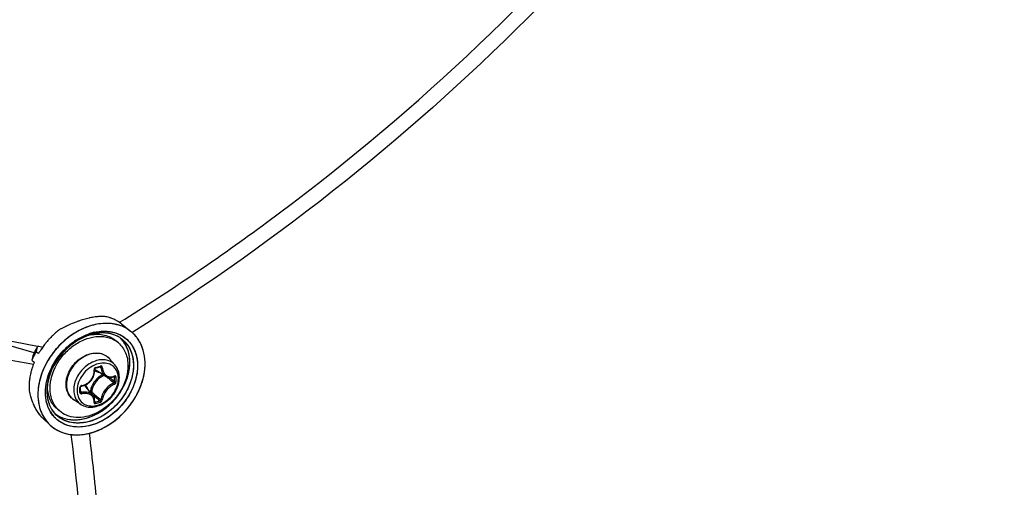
# Model space of a CAD drawing. Header units: millimetres. Extents: x 0 to 420, y 0 to 297.
# Tile 473 of 502: x 373.28 to 383.13, y 199.8 to 204.48. Entities that reach past the tile are written whole.
import ezdxf

# ---------------------------------------------------------------- set-up
doc = ezdxf.new("R2010")
doc.units = ezdxf.units.MM
doc.header["$LTSCALE"] = 23.1
doc.layers.get('0').update_dxf_attribs({"linetype": 'CONTINUOUS'})

msp = doc.modelspace()

# ---------------------------------------------------------------- linework, layer by layer
at = {"color": 7, "linetype": 'CONTINUOUS'}
for p, q in [((373.4283, 201.1458), (372.5505, 201.3992)), ((374.2804, 201.4499), (374.2883, 201.4548)), ((374.2805, 201.4498), (374.2883, 201.4547)), ((374.3002, 201.4357), (374.3954, 201.3596)), ((373.8361, 201.2656), (373.8464, 201.2723)), ((373.8523, 201.2761), (373.8532, 201.2767)), ((373.8527, 201.2749), (373.8536, 201.2755)), ((373.9846, 201.3244), (373.9853, 201.3246)), ((373.9846, 201.3243), (373.9853, 201.3244)), ((373.99, 201.3405), (373.9908, 201.3407)), ((373.9967, 201.3286), (373.9944, 201.3279)), ((373.9967, 201.3286), (373.9944, 201.3278)), ((374.4138, 201.354), (374.4069, 201.3497)), ((374.4138, 201.354), (374.4069, 201.3497)), ((373.4584, 201.2024), (373.455, 201.1885)), ((373.4592, 201.2044), (373.4584, 201.2024)), ((373.5134, 201.2038), (373.5141, 201.2048)), ((373.5145, 201.2046), (373.5137, 201.2036)), ((374.2707, 201.245), (374.2457, 201.2667)), ((373.4151, 201.1149), (373.4154, 201.1159)), ((373.4151, 201.1149), (373.4155, 201.1158)), ((373.4151, 201.1149), (373.4155, 201.1158)), ((373.4151, 201.1149), (373.4155, 201.1158)), ((373.4482, 201.1601), (373.4718, 201.1391)), ((373.4718, 201.1391), (373.4724, 201.1401)), ((373.4724, 201.1401), (373.4718, 201.1391)), ((373.7077, 201.1535), (373.711, 201.1572)), ((374.2356, 201.0251), (374.1802, 201.0876)), ((373.4049, 201.0726), (373.4285, 201.0516)), ((373.6064, 200.9818), (373.6063, 200.9815)), ((373.625, 201.0191), (373.6249, 201.0189)), ((374.0317, 200.9812), (374.0318, 200.9826)), ((374.0326, 200.9707), (374.0317, 200.9812)), ((374.0318, 200.9826), (374.032, 200.9842)), ((374.032, 200.9842), (374.0325, 200.9857)), ((374.0325, 200.9857), (374.0331, 200.9872)), ((374.0331, 200.9872), (374.034, 200.9887)), ((374.034, 200.9887), (374.035, 200.99)), ((374.035, 200.99), (374.0361, 200.9912)), ((374.0361, 200.9912), (374.0373, 200.9922)), ((374.0373, 200.9922), (374.0386, 200.993)), ((374.0386, 200.993), (374.04, 200.9936)), ((374.04, 200.9936), (374.0405, 200.9938)), ((374.0405, 200.9938), (374.0554, 200.9979)), ((374.0522, 201.032), (374.0518, 201.0319)), ((374.0522, 201.032), (374.0518, 201.0319)), ((374.0554, 200.9979), (374.0642, 201.0004)), ((374.0642, 201.0004), (374.073, 201.003)), ((374.073, 201.003), (374.0879, 201.0074)), ((374.0847, 201.0065), (374.0959, 201.0005)), ((374.0879, 201.0074), (374.0885, 201.0076)), ((374.0885, 201.0076), (374.0895, 201.0077)), ((374.0895, 201.0077), (374.0904, 201.0076)), ((374.0904, 201.0076), (374.0912, 201.0074)), ((374.0912, 201.0074), (374.0915, 201.0073)), ((373.5911, 200.9746), (373.5914, 200.9752)), ((374.0005, 200.8729), (374.0082, 200.8838)), ((374.0082, 200.8838), (374.015, 200.8952)), ((374.015, 200.8952), (374.0207, 200.9072)), ((374.0207, 200.9072), (374.0254, 200.9195)), ((374.0254, 200.9195), (374.0289, 200.9321)), ((374.0289, 200.9321), (374.0313, 200.9449)), ((374.0313, 200.9449), (374.0325, 200.9578)), ((374.0325, 200.9578), (374.0326, 200.9707)), ((374.1417, 200.9113), (374.0488, 200.9688)), ((374.1416, 200.9114), (374.1453, 200.9091)), ((374.1453, 200.9091), (374.1537, 200.9051)), ((374.1537, 200.9051), (374.1626, 200.902)), ((374.1626, 200.902), (374.1718, 200.9)), ((374.1718, 200.9), (374.1813, 200.8989)), ((374.1813, 200.8989), (374.1911, 200.8989)), ((374.182, 200.8989), (374.1843, 200.8969)), ((374.1911, 200.8989), (374.201, 200.9)), ((374.201, 200.9), (374.211, 200.9021)), ((374.211, 200.9021), (374.221, 200.9052)), ((374.221, 200.9052), (374.2284, 200.9082)), ((374.2255, 200.907), (374.2325, 200.9033)), ((374.2293, 200.9089), (374.2284, 200.9082)), ((374.2284, 200.9082), (374.2297, 200.9086)), ((374.2297, 200.9086), (374.2303, 200.9087)), ((373.562, 200.8359), (373.562, 200.8362)), ((373.5623, 200.8359), (373.5623, 200.8363)), ((373.8922, 200.8037), (373.8925, 200.805)), ((373.8922, 200.8029), (373.8922, 200.8037)), ((373.8923, 200.7842), (373.8922, 200.8029)), ((373.8923, 200.7791), (373.8923, 200.7842)), ((373.8925, 200.805), (373.893, 200.8064)), ((373.893, 200.8064), (373.8937, 200.8078)), ((373.8937, 200.8078), (373.8946, 200.8091)), ((373.8946, 200.8091), (373.8957, 200.8104)), ((373.8957, 200.8104), (373.8969, 200.8115)), ((373.8969, 200.8115), (373.8983, 200.8124)), ((373.8983, 200.8124), (373.8997, 200.8132)), ((373.8997, 200.8132), (373.9011, 200.8138)), ((373.9011, 200.8138), (373.9026, 200.8142)), ((373.9026, 200.8142), (373.903, 200.8143)), ((373.903, 200.8143), (373.9127, 200.8161)), ((373.9127, 200.8161), (373.9253, 200.8197)), ((373.9253, 200.8197), (373.9377, 200.8243)), ((373.9377, 200.8243), (373.9497, 200.83)), ((374.0138, 200.7225), (373.9438, 200.8058)), ((373.9497, 200.83), (373.9612, 200.8368)), ((373.9612, 200.8368), (373.9721, 200.8445)), ((373.9721, 200.8445), (373.9823, 200.8532)), ((373.9823, 200.8532), (373.9918, 200.8626)), ((373.9918, 200.8626), (374.0005, 200.8729)), ((373.8922, 200.7556), (373.8923, 200.7791)), ((373.8922, 200.7552), (373.8922, 200.7556)), ((373.8923, 200.7544), (373.8922, 200.7552)), ((373.8923, 200.7625), (373.9016, 200.7501)), ((373.8926, 200.7537), (373.8923, 200.7544)), ((373.8929, 200.7532), (373.8926, 200.7537)), ((373.9908, 200.7552), (373.9872, 200.7542)), ((374.0005, 200.7384), (374.0339, 200.7101)), ((374.0186, 200.7162), (374.0139, 200.7224)), ((374.0233, 200.7083), (374.0186, 200.7162)), ((374.0271, 200.7), (374.0233, 200.7083)), ((374.0299, 200.6911), (374.0271, 200.7)), ((374.0318, 200.6818), (374.0299, 200.6911)), ((374.0327, 200.6722), (374.0318, 200.6818)), ((373.6815, 200.5647), (373.6565, 200.5863)), ((373.8942, 200.6308), (373.8244, 200.6767)), ((374.0317, 200.6551), (374.0325, 200.6623)), ((374.0317, 200.6546), (374.0317, 200.6551)), ((374.0317, 200.6542), (374.0317, 200.6546)), ((374.0317, 200.6543), (374.0326, 200.6534)), ((374.0317, 200.6542), (374.0317, 200.6542)), ((374.0317, 200.6542), (374.0317, 200.6541)), ((374.0317, 200.6541), (374.0317, 200.6542)), ((374.0324, 200.6613), (374.0384, 200.6531)), ((374.0324, 200.6613), (374.0351, 200.6576)), ((374.0325, 200.6623), (374.0327, 200.6722)), ((374.0326, 200.6534), (374.0335, 200.6529)), ((373.511, 200.4952), (373.586, 200.4249)), ((373.5896, 200.4216), (373.5903, 200.421)), ((373.5896, 200.4215), (373.5903, 200.4209)), ((373.7988, 200.3289), (373.7989, 200.3288))]:
    msp.add_line(p, q, dxfattribs=at)
for centre, radius, start, end in [((374.2084, 200.504), 1.0168, 106.14447, 109.23708), ((374.2081, 200.5051), 1.0157, 106.13986, 109.24115), ((374.1702, 200.6363), 0.8792, 102.73361, 106.14942), ((374.1698, 200.6373), 0.878, 102.72927, 106.14332), ((374.1509, 200.7191), 0.7941, 101.78574, 102.69442), ((374.1512, 200.7174), 0.7958, 101.78383, 102.69058), ((374.1334, 200.8068), 0.7047, 97.87782, 101.84842), ((374.1154, 200.9371), 0.5732, 93.29104, 97.88678), ((374.1106, 201.0098), 0.5003, 91.97994, 93.21717), ((374.1105, 201.0121), 0.4979, 91.97148, 93.2143), ((374.111, 201.0024), 0.5077, 92.60111, 93.21261), ((374.1103, 201.017), 0.4931, 91.97543, 92.60119), ((374.0637, 201.1152), 0.4005, 73.65406, 79.71494), ((374.0679, 201.13), 0.3851, 71.23843, 73.62864), ((374.0714, 201.1402), 0.3743, 67.34363, 71.24492), ((374.0752, 201.1495), 0.3643, 64.2958, 67.33588), ((374.078, 201.1553), 0.3578, 60.83662, 64.29563), ((374.1606, 200.7494), 0.7901, 127.21991, 131.0754), ((374.3493, 200.1582), 1.3906, 116.08177, 118.64554), ((374.3483, 200.1599), 1.3887, 116.07614, 118.64344), ((374.3322, 200.1925), 1.3522, 115.44296, 116.07045), ((374.3296, 200.198), 1.3462, 115.44371, 116.0741), ((374.3344, 200.188), 1.3573, 115.7551, 116.06986), ((374.33, 200.1971), 1.3471, 115.4424, 115.75511), ((374.3039, 200.253), 1.2855, 112.76225, 115.46319), ((374.3034, 200.2539), 1.2845, 112.75668, 115.45954), ((374.2607, 200.3559), 1.1739, 109.95143, 112.76107), ((374.2607, 200.3559), 1.1739, 109.95381, 112.76374), ((374.2365, 200.4216), 1.1039, 109.2057, 109.93254), ((374.2356, 200.424), 1.1013, 109.20228, 109.93081), ((374.0808, 201.1603), 0.3521, 57.33752, 60.83495), ((374.0831, 201.1639), 0.3478, 54.20076, 57.3352), ((374.0834, 201.1645), 0.3472, 51.37396, 57.336), ((374.0841, 201.1653), 0.3461, 51.36713, 54.19768), ((374.1786, 200.7295), 0.817, 136.35992, 138.63858), ((374.1759, 200.7321), 0.8132, 134.84869, 136.35979), ((374.1735, 200.7346), 0.8098, 132.32515, 134.86225), ((374.1701, 200.7382), 0.8048, 131.05872, 132.32465), ((374.1999, 200.7245), 0.652, 122.83939, 124.53992), ((374.2003, 200.7237), 0.6529, 122.20852, 124.48306), ((374.137, 200.8354), 0.5128, 107.21428, 110.38522), ((374.1393, 200.8305), 0.5181, 109.0704, 110.43081), ((374.1346, 200.8428), 0.505, 106.8862, 109.02169), ((374.1341, 200.8454), 0.5023, 107.31898, 109.07262), ((374.1502, 200.8285), 0.5364, 107.2419, 108.75764), ((374.1295, 200.8601), 0.4869, 106.11326, 107.31626), ((374.1322, 200.8505), 0.4969, 106.09973, 107.20378), ((374.0656, 200.9246), 0.408, 100.9753, 101.34997), ((374.1315, 200.8528), 0.4945, 106.06173, 106.88168), ((374.0647, 200.9288), 0.4037, 99.98806, 100.97638), ((374.1448, 200.8462), 0.518, 106.11336, 107.38578), ((374.1438, 200.8489), 0.5151, 103.41042, 107.28797), ((374.128, 200.8652), 0.4817, 105.9539, 106.11066), ((374.1297, 200.8591), 0.488, 105.11803, 106.06203), ((374.1273, 200.8677), 0.4791, 105.11313, 105.95451), ((374.1294, 200.8603), 0.4867, 104.83782, 105.82661), ((374.1402, 200.8623), 0.5012, 102.31871, 106.12349), ((374.128, 200.8654), 0.4814, 104.29817, 105.11776), ((374.1265, 200.8706), 0.4761, 104.81712, 105.11256), ((374.1217, 200.8918), 0.4543, 97.79946, 104.90926), ((374.1245, 200.8786), 0.4678, 102.17354, 104.82413), ((374.1253, 200.8763), 0.4702, 102.20598, 104.30323), ((374.1394, 200.867), 0.4964, 102.35584, 103.39317), ((374.1195, 200.9043), 0.4416, 97.02561, 102.2393), ((374.1199, 200.9003), 0.4456, 97.72424, 102.18987), ((374.1158, 200.9313), 0.4143, 94.73186, 97.73086), ((374.1174, 200.9178), 0.4279, 96.96922, 97.69949), ((374.1152, 200.9372), 0.4084, 93.52504, 96.99907), ((374.1161, 200.9282), 0.4175, 94.7478, 96.97546), ((374.1138, 200.9573), 0.3883, 88.61528, 94.76342), ((374.1151, 200.9405), 0.4051, 93.53633, 94.74277), ((374.114, 200.9618), 0.3838, 88.61941, 93.56762), ((374.1138, 200.9629), 0.3827, 87.98349, 93.5437), ((374.1141, 200.9782), 0.3673, 87.95913, 88.58408), ((374.1143, 200.984), 0.3616, 84.94771, 88.58318), ((374.1145, 200.9872), 0.3584, 84.9412, 87.96883), ((374.1145, 200.9877), 0.3579, 84.14986, 87.9618), ((374.1153, 200.9964), 0.3491, 84.13136, 84.93123), ((374.1167, 201.0089), 0.3366, 78.44528, 84.97884), ((374.1169, 201.0106), 0.3348, 78.43091, 84.164), ((374.1171, 201.0116), 0.3339, 77.96562, 84.17412), ((374.1194, 201.0235), 0.3217, 77.91771, 78.39418), ((374.1211, 201.0317), 0.3134, 74.42201, 78.40695), ((374.121, 201.0308), 0.3143, 74.44279, 77.92903), ((374.1215, 201.0331), 0.3119, 73.90672, 77.93425), ((374.1229, 201.0379), 0.3069, 73.90758, 74.4307), ((374.125, 201.0454), 0.2991, 66.87109, 74.43713), ((374.1254, 201.0466), 0.2979, 66.58429, 73.91867), ((374.1257, 201.0471), 0.2972, 66.85955, 73.93455), ((374.1286, 201.0543), 0.2895, 66.54335, 66.82561), ((374.1295, 201.0564), 0.2872, 63.20249, 66.83908), ((374.1295, 201.0563), 0.2874, 63.86204, 66.55225), ((374.1299, 201.0573), 0.2863, 63.18545, 66.54887), ((374.131, 201.0594), 0.2839, 62.93266, 63.85828), ((374.1314, 201.0602), 0.283, 62.92109, 63.17919), ((374.1354, 201.0678), 0.2744, 51.44966, 62.96675), ((374.1356, 201.068), 0.2742, 51.45353, 62.98167), ((374.0926, 201.0901), 0.2837, 42.65384, 45.69266), ((374.093, 201.0905), 0.2832, 42.60211, 45.71581), ((374.0917, 201.0893), 0.2849, 42.00251, 42.65523), ((374.0921, 201.0897), 0.2844, 41.99977, 42.60766), ((374.0921, 201.0897), 0.2844, 41.99938, 42.60345), ((374.0892, 201.0872), 0.2882, 34.71844, 41.98672), ((374.1265, 201.0579), 0.2877, 34.74605, 51.27615), ((374.1783, 201.0879), 0.3478, 49.06362, 51.38133), ((374.1785, 201.088), 0.3475, 49.43387, 51.39061), ((374.1786, 201.0881), 0.3474, 49.4293, 51.38417), ((374.1788, 201.0883), 0.3471, 49.06201, 49.42875), ((374.179, 201.0886), 0.3468, 48.36292, 49.43332), ((374.178, 201.0875), 0.3483, 44.96524, 49.05918), ((374.1787, 201.0882), 0.3473, 48.3608, 49.06306), ((374.1769, 201.0864), 0.3498, 41.21829, 48.34923), ((374.1782, 201.0877), 0.348, 44.96154, 48.35842), ((374.1761, 201.0857), 0.3509, 41.90395, 44.96067), ((374.1763, 201.0858), 0.3507, 41.9065, 44.96465), ((374.1736, 201.0834), 0.3543, 37.77973, 41.90292), ((374.1748, 201.0844), 0.3527, 41.22612, 41.90576), ((374.1738, 201.0836), 0.354, 39.52411, 41.22544), ((374.1739, 201.0837), 0.3538, 39.52175, 41.22413), ((374.1704, 201.0809), 0.3583, 34.72676, 39.51368), ((374.1723, 201.0823), 0.356, 37.78559, 39.52394), ((374.1706, 201.0811), 0.3581, 35.68385, 37.78205), ((374.1702, 201.0808), 0.3586, 35.24001, 37.78436), ((374.169, 201.0799), 0.36, 35.23776, 35.68506), ((374.1681, 201.0793), 0.3612, 34.73195, 35.23773), ((374.1687, 201.0797), 0.3604, 34.72691, 35.24162), ((374.1618, 201.075), 0.3688, 29.51432, 34.7143), ((374.1672, 201.0786), 0.3623, 34.16445, 34.73339), ((374.1678, 201.079), 0.3616, 34.16025, 34.72678), ((374.1614, 201.0748), 0.3692, 29.51431, 34.14524), ((374.1664, 201.0781), 0.3632, 33.67121, 34.16448), ((373.9926, 200.8851), 0.6217, 149.09967, 155.20959), ((373.993, 200.8831), 0.6227, 149.15134, 155.05196), ((373.9957, 200.8815), 0.6259, 150.77478, 152.34374), ((386.0552, 198.1546), 12.9603, 166.462, 166.59096), ((374.0024, 200.8778), 0.6335, 149.17312, 150.77515), ((376.263, 217.0569), 16.0889, 259.97047, 260.16445), ((374.1664, 200.7382), 0.802, 146.16334, 147.89429), ((374.1663, 200.7382), 0.8019, 146.16314, 147.89435), ((374.1723, 200.7342), 0.8092, 144.52477, 146.19759), ((374.1724, 200.7342), 0.8092, 144.52481, 146.16403), ((374.1747, 200.7325), 0.8121, 144.0632, 144.43583), ((374.1747, 200.7326), 0.812, 144.06333, 144.43584), ((374.1755, 200.7319), 0.8131, 142.38471, 144.06306), ((374.1755, 200.732), 0.813, 142.38463, 144.06321), ((374.1775, 200.7304), 0.8156, 140.22939, 142.4104), ((374.1793, 200.7289), 0.8179, 138.61797, 140.23014), ((374.273, 200.6478), 0.8235, 138.07399, 138.89063), ((374.2725, 200.6483), 0.8228, 137.53713, 138.16579), ((374.1043, 201.0528), 0.2542, 49.1138, 56.51182), ((384.6175, 198.401), 11.5265, 166.38196, 166.59805), ((374.089, 200.7879), 0.741, 154.90576, 157.4038), ((373.968, 200.8964), 0.5945, 157.76332, 158.33907), ((373.9655, 200.8959), 0.5924, 156.12264, 158.20873), ((373.9632, 200.8969), 0.5899, 156.86327, 158.21106), ((373.974, 200.8939), 0.6011, 155.71507, 157.76076), ((374.109, 200.7785), 0.7631, 151.48132, 154.90182), ((373.9727, 200.8928), 0.6002, 155.07578, 156.86231), ((373.9749, 200.8918), 0.6027, 155.07809, 156.1259), ((373.9792, 200.8916), 0.6068, 155.23242, 155.71755), ((373.985, 200.887), 0.6138, 152.33995, 155.07239), ((374.1201, 200.7726), 0.7756, 151.23878, 151.48994), ((374.1197, 200.7728), 0.7752, 151.35823, 151.48997), ((374.1235, 200.7707), 0.7795, 150.03054, 151.35717), ((374.1238, 200.7705), 0.7799, 150.03073, 151.23795), ((374.1559, 200.7447), 0.7897, 147.89268, 149.9534), ((374.1558, 200.7448), 0.7895, 147.89266, 149.95336), ((374.2246, 200.6887), 0.6952, 138.04167, 152.84659), ((374.2376, 200.6783), 0.7118, 137.71544, 137.90983), ((374.065, 200.9855), 0.1539, 50.53518, 52.38989), ((374.0652, 200.9857), 0.1537, 47.20358, 50.53486), ((374.0646, 200.9852), 0.1545, 41.53019, 47.1948), ((374.0459, 200.7904), 0.6702, 163.13123, 165.77749), ((374.0662, 200.7844), 0.6914, 161.51909, 163.13722), ((374.0884, 200.7768), 0.7149, 157.38804, 161.50705), ((374.1881, 200.7083), 0.6537, 153.26296, 156.16863), ((374.1851, 200.7098), 0.6504, 155.05656, 155.97877), ((374.1807, 200.712), 0.6455, 154.36206, 155.93557), ((374.1901, 200.7075), 0.6559, 154.23779, 155.05675), ((374.1837, 200.7106), 0.6488, 153.67762, 154.36295), ((374.1937, 200.7058), 0.6599, 153.69011, 154.23809), ((374.1866, 200.7092), 0.652, 153.18809, 153.67746), ((374.1961, 200.7046), 0.6626, 153.25566, 153.69019), ((374.1978, 200.7037), 0.6645, 152.96083, 153.25573), ((374.19, 200.7075), 0.6558, 152.91998, 153.18831), ((374.1682, 200.7238), 0.6182, 153.67667, 155.36641), ((374.1721, 200.7217), 0.6227, 153.68606, 155.34026), ((374.1754, 200.7204), 0.6262, 153.70832, 155.32848), ((374.1852, 200.7153), 0.6372, 151.52143, 153.68459), ((374.184, 200.7161), 0.6358, 151.56353, 153.7075), ((374.1786, 200.7186), 0.6299, 151.50629, 153.67176), ((374.0961, 201.0451), 0.0898, 224.14979, 225.13489), ((374.0963, 201.0454), 0.0901, 225.16768, 238.19258), ((373.5105, 202.9333), 2.0045, 285.39308, 286.80749), ((374.1313, 200.8019), 0.2433, 109.07259, 109.22931), ((373.9607, 200.8069), 0.5833, 172.67122, 174.89249), ((373.9822, 200.8041), 0.605, 170.23256, 172.66996), ((374.004, 200.8004), 0.6271, 167.85272, 170.23305), ((374.0234, 200.7962), 0.647, 165.78204, 167.8545), ((374.1973, 200.7435), 0.202, 114.0645, 126.40526), ((366.0447, 191.3372), 12.5417, 49.56104, 49.72441), ((366.7798, 192.1986), 11.4092, 49.26308, 49.56466), ((366.2012, 191.4006), 12.4061, 49.65654, 49.94798), ((374.1869, 201.0116), 0.1071, 290.31697, 292.26307), ((374.1857, 201.0146), 0.1103, 292.2624, 294.07545), ((372.7673, 200.8796), 1.4654, 0.00233, 0.92882), ((372.8159, 200.8796), 1.4168, 359.05537, 0.00295), ((372.769, 200.8787), 1.4783, 0.0024, 0.92888), ((372.8181, 200.8787), 1.4292, 359.05547, 0.00301), ((373.92, 200.8095), 0.5425, 177.87164, 179.77367), ((373.8909, 200.8094), 0.5134, 179.74319, 184.87954), ((373.9393, 200.8088), 0.5618, 174.88937, 177.86578), ((374.0425, 200.7596), 0.4871, 171.30396, 173.56779), ((374.0332, 200.7605), 0.4778, 172.64471, 173.57202), ((374.0409, 200.7596), 0.4855, 172.51311, 173.57035), ((374.044, 200.7591), 0.4886, 170.97359, 172.64114), ((374.0509, 200.7583), 0.4956, 170.96235, 172.51148), ((373.959, 200.8139), 0.3976, 177.20421, 179.98878), ((373.9695, 200.8135), 0.4082, 176.85993, 177.21485), ((371.745, 200.7743), 2.1407, 0.00233, 0.64253), ((373.9084, 200.7985), 0.0216, 99.06376, 106.76369), ((373.8748, 200.7478), 0.0902, 40.02572, 53.88647), ((373.8596, 200.7475), 0.1114, 16.50857, 23.3442), ((374.211, 200.7256), 0.2113, 135.09832, 148.10442), ((373.787, 201.0849), 0.7565, 333.67652, 336.5845), ((373.7885, 201.0842), 0.7548, 333.98554, 336.58777), ((374.124, 200.9134), 0.7592, 191.21781, 195.56133), ((374.1229, 200.9132), 0.758, 191.22125, 195.57067), ((374.0715, 200.8995), 0.7048, 195.61404, 196.17546), ((374.0624, 200.8968), 0.6954, 195.60533, 196.73877), ((374.0592, 200.8959), 0.6921, 196.17542, 196.74232), ((374.0358, 200.8888), 0.6676, 196.73603, 198.3293), ((374.0001, 200.8774), 0.6302, 196.68026, 201.56551), ((371.825, 200.7743), 2.0607, 359.34524, 0.00194), ((373.8895, 200.7556), 0.00271, 351.60329, 359.32144), ((381.6567, 209.8394), 11.8794, 229.89404, 230.16205), ((381.1468, 209.1317), 11.0235, 229.81565, 230.16603), ((380.7083, 208.7022), 10.3986, 230.16047, 230.51372), ((373.7673, 201.0947), 0.7785, 330.51232, 333.67169), ((373.7666, 201.0951), 0.7793, 330.51223, 333.32698), ((373.776, 201.0903), 0.7688, 333.03735, 333.33657), ((373.7776, 201.0895), 0.767, 333.33655, 333.68263), ((373.779, 201.0888), 0.7653, 333.33401, 333.67764), ((373.7812, 201.0877), 0.7629, 333.67772, 333.98992), ((373.7798, 201.0884), 0.7645, 333.67993, 333.98757), ((373.7821, 201.0873), 0.762, 333.98758, 334.25893), ((373.9837, 200.8712), 0.6126, 198.30407, 201.59401), ((373.9303, 200.8503), 0.5553, 201.61066, 204.26789), ((373.9109, 200.842), 0.5342, 201.55293, 206.95997), ((373.8921, 200.833), 0.5133, 204.26617, 207.01786), ((373.8686, 200.8212), 0.4871, 207.03555, 207.75079), ((373.8629, 200.8183), 0.4806, 207.03499, 208.48069), ((373.8593, 200.8163), 0.4765, 207.75075, 208.47792), ((373.8394, 200.8054), 0.4538, 208.46379, 210.92837), ((373.848, 200.7569), 0.2543, 221.70798, 229.09647), ((373.6636, 202.0402), 1.4368, 285.12112, 287.07727), ((373.6642, 202.0383), 1.4495, 285.13021, 287.08635), ((373.8038, 200.7839), 0.4123, 210.90798, 214.67787), ((373.7708, 200.7611), 0.3721, 214.68892, 218.32619), ((373.7472, 200.7425), 0.3421, 218.33076, 221.73229), ((373.7343, 200.7312), 0.3249, 221.75381, 222.68818), ((373.7281, 200.7255), 0.3165, 221.73012, 224.72938), ((373.7262, 200.7237), 0.3139, 222.68188, 224.73879), ((373.716, 200.7136), 0.2996, 224.73899, 226.81653), ((373.7149, 200.7125), 0.2979, 224.74023, 226.8287), ((373.8386, 200.6902), 0.3666, 210.74294, 214.71596), ((373.8594, 200.7158), 0.3128, 210.79009, 214.71405), ((373.8573, 200.7147), 0.3104, 211.08808, 222.74439), ((373.8531, 200.7116), 0.3052, 214.72363, 222.49614), ((373.847, 200.7307), 0.286, 212.43965, 214.72904), ((373.8424, 200.7275), 0.2804, 212.39315, 214.45567), ((373.8462, 200.7301), 0.285, 214.19294, 214.45497), ((373.8458, 200.7298), 0.2845, 214.45497, 214.71783), ((373.8395, 200.7255), 0.2769, 214.45948, 214.72693), ((373.8431, 200.728), 0.2813, 214.72695, 215.01924), ((373.845, 200.7293), 0.2836, 214.73191, 215.05701), ((373.8377, 200.7241), 0.2746, 214.9928, 226.78066), ((373.8377, 200.7239), 0.2745, 215.00809, 226.75845), ((373.8079, 200.7611), 0.2812, 231.40537, 232.72204), ((373.8078, 200.7609), 0.281, 231.40641, 232.71341), ((373.809, 200.7626), 0.2831, 232.71269, 236.28952), ((373.8088, 200.7624), 0.2828, 232.71654, 236.28836), ((373.8105, 200.7648), 0.2857, 236.28886, 238.55735), ((373.8104, 200.7648), 0.2856, 236.28857, 238.56261), ((373.8103, 200.7645), 0.2854, 236.28744, 238.55443), ((373.8289, 200.6834), 0.3548, 214.70639, 226.77538), ((373.8237, 200.6784), 0.3475, 226.82444, 227.64699), ((373.8241, 200.6787), 0.348, 226.8293, 227.79329), ((373.8236, 200.6782), 0.3473, 226.82953, 227.64514), ((373.8381, 200.9116), 0.5872, 282.31726, 286.1187), ((373.8386, 200.9096), 0.5851, 282.31161, 285.71908), ((373.8354, 200.9213), 0.5972, 285.35535, 285.70945), ((373.8344, 200.9249), 0.601, 285.70949, 286.104), ((373.8348, 200.9237), 0.5997, 285.7065, 286.11081), ((373.8291, 200.9428), 0.6196, 286.11887, 289.45337), ((373.8335, 200.9282), 0.6044, 286.1021, 286.47325), ((373.8338, 200.9271), 0.6032, 286.11084, 286.476), ((373.8287, 200.944), 0.6209, 286.48834, 289.45258), ((373.8327, 200.9309), 0.6072, 286.47321, 286.78892)]:
    msp.add_arc(centre, radius, start, end, dxfattribs=at)
for points, knots in [([(378.9757, 181.8709), (381.3571, 184.074), (385.6919, 188.9116), (389.8774, 195.8119), (392.3241, 201.6351), (394.0782, 207.3942), (394.6905, 211.8509), (394.7189, 214.7681)], [0, 0, 0, 0, 0.260218, 0.517594, 0.643305, 0.766, 1, 1, 1, 1]), ([(376.3864, 178.6276), (378.9724, 180.6185), (382.5671, 184.0162), (386.6173, 189.1506), (389.2512, 193.2623), (391.4281, 197.557), (393.6377, 203.3356), (394.5758, 207.869), (394.804, 210.8639)], [0, 0, 0, 0, 0.256713, 0.385748, 0.513858, 0.640132, 0.763745, 1, 1, 1, 1]), ([(395.384, 210.3616), (395.1558, 207.3667), (394.2177, 202.8333), (392.0081, 197.0548), (389.8312, 192.76), (387.1973, 188.6483), (383.1471, 183.5139), (379.5524, 180.1162), (376.9664, 178.1253)], [0, 0, 0, 0, 0.236255, 0.359868, 0.486142, 0.614252, 0.743287, 1, 1, 1, 1]), ([(374.2883, 201.4547), (374.7883, 201.767), (376.7101, 203.0743), (378.4347, 204.6778), (379.5422, 206.0125)], [0, 0, 0, 0, 0.253674, 1, 1, 1, 1]), ([(379.6091, 205.8638), (379.2486, 205.4307), (377.7031, 203.7275), (375.8835, 202.2762), (374.4138, 201.354)], [0, 0, 0, 0, 0.245138, 1, 1, 1, 1]), ([(373.421, 201.0307), (372.6269, 201.1687), (370.8997, 201.5958), (369.2142, 202.1568), (368.3036, 202.4893)], [0, 0, 0, 0, 0.45396, 1, 1, 1, 1]), ([(370.8471, 201.8482), (371.0814, 201.7789), (371.9441, 201.5342), (372.8185, 201.3275), (373.4611, 201.2139)], [0, 0, 0, 0, 0.27236, 1, 1, 1, 1]), ([(374.2932, 201.4165), (374.2442, 201.4343), (374.1332, 201.4499), (373.9633, 201.4154), (373.7987, 201.3302), (373.7029, 201.2456), (373.6598, 201.1975)], [0, 0, 0, 0, 0.221196, 0.463312, 0.725506, 1, 1, 1, 1]), ([(374.2934, 201.4165), (374.2444, 201.4342), (374.1334, 201.4499), (373.9636, 201.4155), (373.7991, 201.3305), (373.7034, 201.246), (373.6603, 201.198)], [0, 0, 0, 0, 0.221447, 0.463667, 0.725746, 1, 1, 1, 1]), ([(374.001, 201.4188), (373.9702, 201.4099), (373.8447, 201.3626), (373.7341, 201.2788), (373.6655, 201.2038)], [0, 0, 0, 0, 0.239966, 1, 1, 1, 1]), ([(374.2939, 201.4163), (374.2494, 201.4325), (374.1496, 201.4487), (374.0505, 201.4331), (374.001, 201.4188)], [0, 0, 0, 0, 0.479541, 1, 1, 1, 1]), ([(373.5864, 200.7924), (373.5864, 200.8729), (373.6249, 200.9979), (373.7224, 201.1345), (373.8183, 201.2216), (373.9272, 201.2829), (374.041, 201.3135), (374.1509, 201.31), (374.2167, 201.2833), (374.2446, 201.2649)], [0, 0, 0, 0, 0.254142, 0.391, 0.527564, 0.659013, 0.781772, 0.894694, 1, 1, 1, 1]), ([(373.97, 201.3202), (373.9347, 201.3081), (373.7943, 201.2419), (373.681, 201.1222), (373.625, 201.0191)], [0, 0, 0, 0, 0.241236, 1, 1, 1, 1]), ([(373.9584, 201.3161), (373.9242, 201.3034), (373.7887, 201.2364), (373.6795, 201.1194), (373.6251, 201.0191)], [0, 0, 0, 0, 0.242026, 1, 1, 1, 1]), ([(373.8464, 201.2724), (373.8578, 201.2797), (373.9033, 201.3071), (373.9524, 201.3287), (373.99, 201.3405)], [0, 0, 0, 0, 0.256626, 1, 1, 1, 1]), ([(373.9512, 200.4935), (374.0343, 200.5175), (374.1917, 200.6113), (374.3256, 200.7928), (374.3798, 200.9586), (374.3887, 201.0799), (374.365, 201.1911), (374.3267, 201.2541), (374.3034, 201.28)], [0, 0, 0, 0, 0.260989, 0.532289, 0.661973, 0.783062, 0.894976, 1, 1, 1, 1]), ([(374.3065, 201.2824), (374.3349, 201.2597), (374.3843, 201.2009), (374.4221, 201.0887), (374.4231, 200.9623), (374.3762, 200.7854), (374.2406, 200.5886), (374.0748, 200.4867), (373.9866, 200.4613)], [0, 0, 0, 0, 0.104524, 0.214592, 0.333967, 0.462949, 0.735941, 1, 1, 1, 1]), ([(373.9912, 201.3408), (374.0487, 201.3587), (374.1656, 201.3747), (374.2793, 201.3359), (374.3238, 201.305)], [0, 0, 0, 0, 0.526189, 1, 1, 1, 1]), ([(373.9947, 201.3264), (374.04, 201.3343), (374.1101, 201.3344), (374.194, 201.3043), (374.2298, 201.2804), (374.2457, 201.2667)], [0, 0, 0, 0, 0.519582, 0.762838, 1, 1, 1, 1]), ([(374.1391, 201.3625), (374.1884, 201.3612), (374.286, 201.3404), (374.4027, 201.2451), (374.4636, 201.1031), (374.4646, 200.9381), (374.4098, 200.7692), (374.276, 200.5672), (374.1162, 200.4559), (374.0012, 200.4226)], [0, 0, 0, 0, 0.11213, 0.218838, 0.329891, 0.452186, 0.586314, 0.727642, 1, 1, 1, 1]), ([(374.0331, 201.3519), (374.0419, 201.3538), (374.0763, 201.3604), (374.1114, 201.3631), (374.1374, 201.3625)], [0, 0, 0, 0, 0.256535, 1, 1, 1, 1]), ([(374.0333, 201.352), (374.0422, 201.3539), (374.0771, 201.3605), (374.1127, 201.3631), (374.1391, 201.3625)], [0, 0, 0, 0, 0.256278, 1, 1, 1, 1]), ([(374.1374, 201.3625), (374.1543, 201.3621), (374.2191, 201.3568), (374.2826, 201.3331), (374.3222, 201.3061)], [0, 0, 0, 0, 0.261575, 1, 1, 1, 1]), ([(374.3262, 200.8183), (374.3462, 200.8589), (374.3767, 200.9419), (374.3897, 201.0692), (374.3674, 201.1865), (374.3278, 201.2529), (374.3034, 201.28)], [0, 0, 0, 0, 0.278014, 0.537515, 0.77657, 1, 1, 1, 1]), ([(374.3065, 201.2824), (374.3376, 201.2575), (374.391, 201.1914), (374.4264, 201.0649), (374.4178, 200.9243), (374.3852, 200.8322), (374.3629, 200.7873)], [0, 0, 0, 0, 0.222971, 0.459982, 0.719377, 1, 1, 1, 1]), ([(374.3222, 201.3061), (374.3585, 201.2813), (374.4221, 201.2125), (374.4667, 201.0747), (374.4601, 200.9196), (374.4246, 200.8178), (374.4, 200.7681)], [0, 0, 0, 0, 0.223214, 0.459267, 0.718396, 1, 1, 1, 1]), ([(374.4812, 200.7843), (374.5173, 200.8677), (374.5587, 201.0385), (374.5127, 201.2134), (374.4687, 201.2795)], [0, 0, 0, 0, 0.533744, 1, 1, 1, 1]), ([(373.6598, 201.1975), (373.6138, 201.1461), (373.5359, 201.034), (373.4685, 200.848), (373.4587, 200.6637), (373.4954, 200.5501), (373.5235, 200.5028)], [0, 0, 0, 0, 0.275264, 0.538289, 0.780129, 1, 1, 1, 1]), ([(373.6594, 201.1971), (373.6135, 201.1458), (373.5358, 201.0338), (373.4686, 200.848), (373.4587, 200.6638), (373.4953, 200.5502), (373.5235, 200.5029)], [0, 0, 0, 0, 0.275019, 0.538051, 0.78006, 1, 1, 1, 1]), ([(373.6525, 201.1892), (373.641, 201.1761), (373.5972, 201.1225), (373.5601, 201.0634), (373.5372, 201.017)], [0, 0, 0, 0, 0.252116, 1, 1, 1, 1]), ([(373.7804, 200.4793), (373.8696, 200.4668), (374.0172, 200.5028), (374.1755, 200.6131), (374.2793, 200.7283), (374.3524, 200.8619), (374.3882, 201.0024), (374.3829, 201.1374), (374.3492, 201.2179), (374.3261, 201.2513)], [0, 0, 0, 0, 0.239217, 0.373672, 0.511458, 0.646823, 0.774667, 0.892112, 1, 1, 1, 1]), ([(374.3629, 201.2219), (374.3869, 201.1873), (374.4213, 201.1032), (374.4245, 200.9626), (374.3839, 200.8171), (374.3042, 200.6802), (374.1928, 200.5647), (374.0262, 200.4588), (373.872, 200.4317), (373.7832, 200.453)], [0, 0, 0, 0, 0.108486, 0.226976, 0.356148, 0.49267, 0.630927, 0.764804, 1, 1, 1, 1]), ([(374.4, 201.2287), (374.4253, 201.1921), (374.4618, 201.1033), (374.4654, 200.9547), (374.4227, 200.8009), (374.3388, 200.656), (374.2213, 200.5336), (374.0454, 200.4209), (373.8824, 200.3914), (373.7882, 200.4133)], [0, 0, 0, 0, 0.108425, 0.226833, 0.355901, 0.492337, 0.630562, 0.76449, 1, 1, 1, 1]), ([(374.2707, 201.245), (374.2859, 201.2319), (374.3136, 201.2014), (374.3546, 201.1269), (374.3658, 201.0611), (374.3658, 201.0174)], [0, 0, 0, 0, 0.238021, 0.481682, 1, 1, 1, 1]), ([(374.4684, 200.7564), (374.5082, 200.8388), (374.5571, 201.0088), (374.5222, 201.187), (374.4827, 201.2567)], [0, 0, 0, 0, 0.533174, 1, 1, 1, 1]), ([(374.1589, 201.1075), (374.1427, 201.12), (374.1033, 201.1391), (374.0358, 201.1445), (373.9651, 201.1281), (373.897, 201.0919), (373.8366, 201.039), (373.775, 200.9549), (373.7505, 200.8772), (373.7505, 200.8272)], [0, 0, 0, 0, 0.104897, 0.216899, 0.338904, 0.47012, 0.607003, 0.744549, 1, 1, 1, 1]), ([(373.7552, 200.8977), (373.7678, 200.9474), (373.8189, 201.041), (373.9042, 201.105), (373.9516, 201.1245)], [0, 0, 0, 0, 0.499995, 1, 1, 1, 1]), ([(374.1661, 201.0693), (374.1485, 201.0747), (374.1098, 201.0796), (374.0502, 201.0703), (373.9911, 201.0454), (373.9176, 200.9939), (373.8476, 200.9054), (373.8232, 200.8174), (373.8232, 200.7752)], [0, 0, 0, 0, 0.108641, 0.225762, 0.35139, 0.483442, 0.751147, 1, 1, 1, 1]), ([(373.9516, 201.1245), (373.9722, 201.133), (374.0141, 201.145), (374.0779, 201.1454), (374.136, 201.1268), (374.1675, 201.102), (374.1802, 201.0876)], [0, 0, 0, 0, 0.270574, 0.524505, 0.765155, 1, 1, 1, 1]), ([(373.5372, 201.017), (373.4953, 200.9324), (373.4437, 200.7573), (373.4815, 200.5733), (373.5237, 200.5025)], [0, 0, 0, 0, 0.534142, 1, 1, 1, 1]), ([(373.6062, 200.9815), (373.6007, 200.9694), (373.5807, 200.9217), (373.5668, 200.8712), (373.561, 200.8332)], [0, 0, 0, 0, 0.257044, 1, 1, 1, 1]), ([(373.6062, 200.9815), (373.6008, 200.9696), (373.581, 200.9227), (373.5673, 200.8731), (373.5614, 200.8358)], [0, 0, 0, 0, 0.257235, 1, 1, 1, 1]), ([(374.3658, 201.0174), (374.3658, 200.9447), (374.3345, 200.832), (374.253, 200.7043), (374.1716, 200.619), (374.077, 200.5529), (373.9752, 200.5104), (373.8729, 200.4945), (373.8064, 200.5033), (373.7761, 200.5127)], [0, 0, 0, 0, 0.248664, 0.382512, 0.517376, 0.649237, 0.774657, 0.891563, 1, 1, 1, 1]), ([(374.0512, 201.0317), (374.0242, 201.0223), (373.9723, 200.9932), (373.8917, 200.9118), (373.8571, 200.8254), (373.8571, 200.7695)], [0, 0, 0, 0, 0.249772, 0.51087, 1, 1, 1, 1]), ([(374.0426, 201.0007), (374.0376, 200.9993), (374.0288, 200.9924), (374.0258, 200.9815), (374.0264, 200.9764)], [0, 0, 0, 0, 0.497141, 1, 1, 1, 1]), ([(374.0264, 200.9763), (374.0278, 200.9768), (374.03, 200.9775), (374.0319, 200.9796), (374.0318, 200.9805)], [0, 0, 0, 0, 0.63264, 1, 1, 1, 1]), ([(374.0426, 201.0007), (374.0426, 200.9998), (374.0427, 200.9975), (374.0421, 200.9942), (374.0405, 200.9938)], [0, 0, 0, 0, 0.348, 1, 1, 1, 1]), ([(374.185, 201.0312), (374.1654, 201.0398), (374.1196, 201.0484), (374.0745, 201.0397), (374.0522, 201.032)], [0, 0, 0, 0, 0.475969, 1, 1, 1, 1]), ([(374.0901, 201.0144), (374.0902, 201.0135), (374.0903, 201.0112), (374.0895, 201.0079), (374.0879, 201.0074)], [0, 0, 0, 0, 0.339767, 1, 1, 1, 1]), ([(374.1092, 201.0003), (374.109, 201.0048), (374.1057, 201.012), (374.097, 201.0155), (374.0923, 201.015), (374.0901, 201.0144)], [0, 0, 0, 0, 0.502703, 0.74499, 1, 1, 1, 1]), ([(374.0959, 201.0005), (374.0958, 201.0012), (374.0952, 201.0039), (374.0933, 201.0063), (374.0915, 201.0073)], [0, 0, 0, 0, 0.264576, 1, 1, 1, 1]), ([(374.0959, 201.0005), (374.0968, 200.9822), (374.1044, 200.9476), (374.1279, 200.9199), (374.1416, 200.9114)], [0, 0, 0, 0, 0.531229, 1, 1, 1, 1]), ([(374.1092, 201.0002), (374.1069, 200.9996), (374.1024, 200.9992), (374.0978, 200.9996), (374.0959, 201.0005)], [0, 0, 0, 0, 0.5364, 1, 1, 1, 1]), ([(374.1092, 201.0003), (374.11, 200.9879), (374.1143, 200.9641), (374.1306, 200.9332), (374.1558, 200.9118), (374.1765, 200.9061), (374.1868, 200.9054)], [0, 0, 0, 0, 0.279104, 0.533854, 0.769255, 1, 1, 1, 1]), ([(374.2356, 201.0251), (374.2265, 201.0353), (374.2051, 201.0536), (374.1795, 201.0652), (374.1661, 201.0693)], [0, 0, 0, 0, 0.49562, 1, 1, 1, 1]), ([(374.27, 200.8887), (374.27, 200.9044), (374.2666, 200.9348), (374.2497, 200.9765), (374.2222, 201.0102), (374.1979, 201.0255), (374.185, 201.0312)], [0, 0, 0, 0, 0.267263, 0.518158, 0.759229, 1, 1, 1, 1]), ([(374.2799, 200.8999), (374.2799, 200.9229), (374.2732, 200.9684), (374.2502, 201.0086), (374.2356, 201.0251)], [0, 0, 0, 0, 0.512429, 1, 1, 1, 1]), ([(373.5923, 200.5531), (373.5571, 200.6108), (373.5227, 200.7598), (373.5597, 200.9042), (373.5911, 200.9746)], [0, 0, 0, 0, 0.466936, 1, 1, 1, 1]), ([(373.5907, 200.5557), (373.5565, 200.6131), (373.5232, 200.7602), (373.5594, 200.9028), (373.5901, 200.9724)], [0, 0, 0, 0, 0.467432, 1, 1, 1, 1]), ([(373.7469, 200.8329), (373.7469, 200.8382), (373.7476, 200.86), (373.7511, 200.8817), (373.7552, 200.8977)], [0, 0, 0, 0, 0.244438, 1, 1, 1, 1]), ([(373.881, 200.6799), (373.8915, 200.6632), (373.9204, 200.6334), (373.9805, 200.6119), (374.0482, 200.615), (374.1163, 200.6409), (374.1785, 200.6864), (374.2434, 200.7641), (374.27, 200.8399), (374.27, 200.8887)], [0, 0, 0, 0, 0.105488, 0.213714, 0.331476, 0.460622, 0.598286, 0.738716, 1, 1, 1, 1]), ([(373.8942, 200.6308), (373.9113, 200.6196), (373.9511, 200.6033), (374.0167, 200.6006), (374.0835, 200.6179), (374.1466, 200.6528), (374.2017, 200.7025), (374.258, 200.781), (374.2799, 200.8532), (374.2799, 200.8999)], [0, 0, 0, 0, 0.11076, 0.226584, 0.349536, 0.479279, 0.613227, 0.747471, 1, 1, 1, 1]), ([(373.905, 200.8198), (373.9227, 200.8227), (373.9578, 200.8358), (373.9994, 200.8729), (374.025, 200.9222), (374.0285, 200.959), (374.0264, 200.9764)], [0, 0, 0, 0, 0.24849, 0.504031, 0.757203, 1, 1, 1, 1]), ([(374.0773, 200.9061), (374.0694, 200.9002), (374.0395, 200.8749), (374.0162, 200.8415), (374.0049, 200.8144)], [0, 0, 0, 0, 0.251119, 1, 1, 1, 1]), ([(374.0325, 200.9688), (374.0358, 200.9664), (374.0498, 200.9574), (374.066, 200.9522), (374.0784, 200.9504)], [0, 0, 0, 0, 0.245283, 1, 1, 1, 1]), ([(374.1289, 200.9193), (374.1227, 200.917), (374.098, 200.9058), (374.0758, 200.8892), (374.0614, 200.8747)], [0, 0, 0, 0, 0.242416, 1, 1, 1, 1]), ([(374.1868, 200.9054), (374.1898, 200.9052), (374.2025, 200.9051), (374.2151, 200.9078), (374.2241, 200.9112)], [0, 0, 0, 0, 0.242499, 1, 1, 1, 1]), ([(374.2307, 200.9139), (374.2307, 200.9133), (374.2307, 200.9116), (374.2302, 200.9097), (374.2293, 200.9089)], [0, 0, 0, 0, 0.296838, 1, 1, 1, 1]), ([(374.2325, 200.9033), (374.2326, 200.9039), (374.2325, 200.9059), (374.2314, 200.908), (374.2302, 200.9087)], [0, 0, 0, 0, 0.295427, 1, 1, 1, 1]), ([(374.2471, 200.9027), (374.2471, 200.9067), (374.2447, 200.9134), (374.2366, 200.9157), (374.2326, 200.9147), (374.2307, 200.9139)], [0, 0, 0, 0, 0.500392, 0.734456, 1, 1, 1, 1]), ([(374.2471, 200.9027), (374.2447, 200.9017), (374.2397, 200.9011), (374.2345, 200.902), (374.2325, 200.9033)], [0, 0, 0, 0, 0.520163, 1, 1, 1, 1]), ([(373.5585, 200.814), (373.5535, 200.7699), (373.5555, 200.6838), (373.588, 200.6031), (373.6105, 200.57)], [0, 0, 0, 0, 0.525526, 1, 1, 1, 1]), ([(373.5584, 200.814), (373.5536, 200.7714), (373.5552, 200.6884), (373.5849, 200.61), (373.6056, 200.5773)], [0, 0, 0, 0, 0.52504, 1, 1, 1, 1]), ([(373.5584, 200.8141), (373.5537, 200.7715), (373.5552, 200.6885), (373.5848, 200.6101), (373.6056, 200.5773)], [0, 0, 0, 0, 0.524813, 1, 1, 1, 1]), ([(373.6565, 200.5863), (373.6413, 200.5995), (373.6137, 200.63), (373.5726, 200.7045), (373.5614, 200.7702), (373.5614, 200.814)], [0, 0, 0, 0, 0.238021, 0.481682, 1, 1, 1, 1]), ([(373.6582, 200.5877), (373.6347, 200.6141), (373.5972, 200.6799), (373.5864, 200.7542), (373.5864, 200.7924)], [0, 0, 0, 0, 0.481107, 1, 1, 1, 1]), ([(373.8244, 200.6767), (373.8123, 200.6847), (373.7898, 200.7043), (373.7562, 200.755), (373.7469, 200.802), (373.7469, 200.8329)], [0, 0, 0, 0, 0.241984, 0.486768, 1, 1, 1, 1]), ([(373.7505, 200.8272), (373.7505, 200.7972), (373.7593, 200.7518), (373.7915, 200.703), (373.8129, 200.6843), (373.8244, 200.6767)], [0, 0, 0, 0, 0.517982, 0.760912, 1, 1, 1, 1]), ([(373.7804, 200.4793), (373.8849, 200.4646), (374.0591, 200.5182), (374.2305, 200.6646), (374.2996, 200.7646), (374.3262, 200.8183)], [0, 0, 0, 0, 0.468934, 0.733843, 1, 1, 1, 1]), ([(374.3629, 200.7873), (374.3348, 200.7304), (374.2612, 200.6251), (374.1152, 200.5072), (373.9503, 200.4415), (373.8348, 200.4407), (373.7834, 200.453)], [0, 0, 0, 0, 0.26667, 0.531069, 0.77803, 1, 1, 1, 1]), ([(373.9021, 200.8192), (373.8975, 200.8178), (373.8893, 200.8122), (373.8855, 200.8028), (373.8855, 200.7983)], [0, 0, 0, 0, 0.515676, 1, 1, 1, 1]), ([(373.8855, 200.7983), (373.8865, 200.7985), (373.889, 200.7991), (373.8922, 200.8011), (373.8922, 200.8029)], [0, 0, 0, 0, 0.335626, 1, 1, 1, 1]), ([(373.905, 200.8198), (373.905, 200.8185), (373.9049, 200.8166), (373.9037, 200.8144), (373.903, 200.8143)], [0, 0, 0, 0, 0.650306, 1, 1, 1, 1]), ([(373.9618, 200.7916), (373.9605, 200.7948), (373.9545, 200.807), (373.9461, 200.8179), (373.9387, 200.8248)], [0, 0, 0, 0, 0.255247, 1, 1, 1, 1]), ([(374.0049, 200.8144), (374.0028, 200.8096), (373.9957, 200.7905), (373.9916, 200.7703), (373.9908, 200.7552)], [0, 0, 0, 0, 0.258896, 1, 1, 1, 1]), ([(374.0316, 200.8372), (374.0276, 200.8306), (374.0134, 200.8047), (374.0051, 200.7752), (374.0039, 200.7534)], [0, 0, 0, 0, 0.261592, 1, 1, 1, 1]), ([(374.2253, 200.8435), (374.2086, 200.8374), (374.1759, 200.8181), (374.1358, 200.7775), (374.1068, 200.7293), (374.0969, 200.6937), (374.0959, 200.6768)], [0, 0, 0, 0, 0.24174, 0.507568, 0.769195, 1, 1, 1, 1]), ([(374.2306, 200.831), (374.2151, 200.8251), (374.1846, 200.8068), (374.1471, 200.7687), (374.1198, 200.7236), (374.1104, 200.6903), (374.1092, 200.6745)], [0, 0, 0, 0, 0.241461, 0.507728, 0.769702, 1, 1, 1, 1]), ([(374.2253, 200.8435), (374.2263, 200.844), (374.2304, 200.847), (374.2327, 200.8524), (374.2325, 200.8562)], [0, 0, 0, 0, 0.233629, 1, 1, 1, 1]), ([(374.2307, 200.831), (374.2309, 200.8346), (374.2293, 200.8394), (374.2261, 200.8429), (374.2253, 200.8435)], [0, 0, 0, 0, 0.766459, 1, 1, 1, 1]), ([(374.2306, 200.831), (374.2329, 200.8319), (374.2415, 200.8373), (374.247, 200.8475), (374.2471, 200.8551)], [0, 0, 0, 0, 0.2401, 1, 1, 1, 1]), ([(374.2471, 200.8551), (374.2447, 200.8541), (374.2396, 200.8536), (374.2345, 200.8548), (374.2325, 200.8562)], [0, 0, 0, 0, 0.516682, 1, 1, 1, 1]), ([(374.4, 200.7681), (374.3703, 200.7081), (374.2927, 200.5969), (374.1388, 200.4721), (373.9648, 200.4022), (373.8428, 200.4007), (373.7884, 200.4133)], [0, 0, 0, 0, 0.266466, 0.530776, 0.777819, 1, 1, 1, 1]), ([(373.8232, 200.7752), (373.8232, 200.7679), (373.8246, 200.74), (373.8316, 200.7123), (373.8404, 200.6936)], [0, 0, 0, 0, 0.261199, 1, 1, 1, 1]), ([(373.8404, 200.6936), (373.8463, 200.6809), (373.8615, 200.6571), (373.8827, 200.6384), (373.8942, 200.6308)], [0, 0, 0, 0, 0.504391, 1, 1, 1, 1]), ([(373.8571, 200.7695), (373.8571, 200.7534), (373.8607, 200.722), (373.873, 200.6928), (373.881, 200.6799)], [0, 0, 0, 0, 0.516185, 1, 1, 1, 1]), ([(373.8855, 200.7508), (373.8864, 200.7509), (373.889, 200.7515), (373.8919, 200.7534), (373.8922, 200.7552)], [0, 0, 0, 0, 0.321323, 1, 1, 1, 1]), ([(373.8855, 200.7508), (373.8855, 200.7486), (373.8864, 200.7441), (373.8926, 200.7369), (373.9004, 200.736), (373.905, 200.737)], [0, 0, 0, 0, 0.245151, 0.483798, 1, 1, 1, 1]), ([(373.8929, 200.7532), (373.8938, 200.752), (373.8966, 200.75), (373.8999, 200.7498), (373.9016, 200.7501)], [0, 0, 0, 0, 0.481798, 1, 1, 1, 1]), ([(374.0138, 200.7225), (374.0081, 200.7293), (373.9934, 200.7415), (373.9658, 200.7521), (373.9343, 200.7553), (373.9126, 200.7525), (373.9016, 200.7501)], [0, 0, 0, 0, 0.222882, 0.461558, 0.720944, 1, 1, 1, 1]), ([(373.905, 200.737), (373.9049, 200.7394), (373.9042, 200.7439), (373.9027, 200.7483), (373.9016, 200.7501)], [0, 0, 0, 0, 0.526671, 1, 1, 1, 1]), ([(374.0172, 200.7015), (374.0125, 200.7094), (373.9992, 200.724), (373.9718, 200.7373), (373.9392, 200.742), (373.9165, 200.7395), (373.905, 200.737)], [0, 0, 0, 0, 0.221381, 0.457911, 0.717649, 1, 1, 1, 1]), ([(373.9908, 200.7553), (373.9931, 200.7558), (373.9977, 200.7559), (374.0022, 200.7546), (374.0039, 200.7534)], [0, 0, 0, 0, 0.526419, 1, 1, 1, 1]), ([(373.9908, 200.7553), (373.9908, 200.7547), (373.991, 200.7523), (373.9915, 200.75), (373.9921, 200.7483)], [0, 0, 0, 0, 0.234277, 1, 1, 1, 1]), ([(373.9964, 200.7432), (373.9993, 200.7447), (374.0025, 200.7482), (374.0038, 200.7524), (374.0039, 200.7534)], [0, 0, 0, 0, 0.762591, 1, 1, 1, 1]), ([(374.0081, 200.3496), (374.0981, 200.3768), (374.2704, 200.4748), (374.3966, 200.6259), (374.445, 200.7115)], [0, 0, 0, 0, 0.488775, 1, 1, 1, 1]), ([(374.0264, 200.6506), (374.0276, 200.6595), (374.0276, 200.6773), (374.0215, 200.6942), (374.0172, 200.7015)], [0, 0, 0, 0, 0.513521, 1, 1, 1, 1]), ([(374.0354, 200.3586), (374.1255, 200.3904), (374.295, 200.4961), (374.4164, 200.6537), (374.4612, 200.7417)], [0, 0, 0, 0, 0.491428, 1, 1, 1, 1]), ([(374.0354, 200.3586), (374.0771, 200.3733), (374.2425, 200.4516), (374.377, 200.5912), (374.445, 200.7115)], [0, 0, 0, 0, 0.242219, 1, 1, 1, 1]), ([(374.0264, 200.6506), (374.0261, 200.6487), (374.0263, 200.6447), (374.0315, 200.638), (374.0386, 200.638), (374.0426, 200.6391)], [0, 0, 0, 0, 0.250198, 0.477776, 1, 1, 1, 1]), ([(374.0264, 200.6506), (374.0271, 200.6508), (374.0294, 200.6515), (374.0315, 200.6534), (374.0317, 200.6551)], [0, 0, 0, 0, 0.303916, 1, 1, 1, 1]), ([(374.0335, 200.6529), (374.0338, 200.6528), (374.0354, 200.6524), (374.0372, 200.6527), (374.0384, 200.6531)], [0, 0, 0, 0, 0.220787, 1, 1, 1, 1]), ([(374.0426, 200.6391), (374.0429, 200.6416), (374.042, 200.6466), (374.04, 200.6513), (374.0384, 200.6531)], [0, 0, 0, 0, 0.510568, 1, 1, 1, 1]), ([(374.0855, 200.6667), (374.0868, 200.667), (374.0913, 200.6689), (374.0954, 200.6732), (374.0959, 200.6768)], [0, 0, 0, 0, 0.265099, 1, 1, 1, 1]), ([(374.0901, 200.6528), (374.0904, 200.6553), (374.0895, 200.6604), (374.0872, 200.665), (374.0855, 200.6667)], [0, 0, 0, 0, 0.50766, 1, 1, 1, 1]), ([(374.0901, 200.6528), (374.0925, 200.6535), (374.1014, 200.6579), (374.1087, 200.6672), (374.1092, 200.6745)], [0, 0, 0, 0, 0.257299, 1, 1, 1, 1]), ([(374.1092, 200.6745), (374.1059, 200.6734), (374.1007, 200.6736), (374.0967, 200.6761), (374.0959, 200.6768)], [0, 0, 0, 0, 0.768189, 1, 1, 1, 1]), ([(374.0012, 200.4226), (373.9246, 200.4005), (373.799, 200.3943), (373.6607, 200.4659), (373.6112, 200.5221), (373.5923, 200.5531)], [0, 0, 0, 0, 0.522277, 0.762056, 1, 1, 1, 1]), ([(373.7882, 200.4133), (373.7575, 200.4205), (373.6984, 200.443), (373.6489, 200.4827), (373.6281, 200.5054)], [0, 0, 0, 0, 0.506018, 1, 1, 1, 1]), ([(373.7884, 200.4133), (373.773, 200.4169), (373.714, 200.4348), (373.6604, 200.4705), (373.6293, 200.504)], [0, 0, 0, 0, 0.257232, 1, 1, 1, 1]), ([(373.7834, 200.453), (373.7707, 200.456), (373.7221, 200.4708), (373.6772, 200.4981), (373.6497, 200.524)], [0, 0, 0, 0, 0.256609, 1, 1, 1, 1]), ([(373.9866, 200.4613), (373.9267, 200.444), (373.8042, 200.4317), (373.6905, 200.4857), (373.6497, 200.524)], [0, 0, 0, 0, 0.526815, 1, 1, 1, 1]), ([(373.7832, 200.453), (373.7706, 200.4561), (373.722, 200.4708), (373.6772, 200.4982), (373.6497, 200.524)], [0, 0, 0, 0, 0.256404, 1, 1, 1, 1]), ([(373.6614, 200.5211), (373.6703, 200.5157), (373.7074, 200.4956), (373.7489, 200.4837), (373.7804, 200.4793)], [0, 0, 0, 0, 0.245087, 1, 1, 1, 1]), ([(373.6614, 200.5211), (373.6702, 200.5157), (373.7074, 200.4956), (373.7489, 200.4837), (373.7804, 200.4793)], [0, 0, 0, 0, 0.245059, 1, 1, 1, 1]), ([(373.7761, 200.5127), (373.7673, 200.5154), (373.7333, 200.5277), (373.7019, 200.5471), (373.6815, 200.5647)], [0, 0, 0, 0, 0.254749, 1, 1, 1, 1]), ([(373.7804, 200.4793), (373.794, 200.4774), (373.8513, 200.4728), (373.9093, 200.4814), (373.9512, 200.4935)], [0, 0, 0, 0, 0.239792, 1, 1, 1, 1]), ([(373.5896, 200.4215), (373.6176, 200.3961), (373.6837, 200.3533), (373.7597, 200.3335), (373.7988, 200.3289)], [0, 0, 0, 0, 0.490173, 1, 1, 1, 1]), ([(373.5903, 200.4209), (373.6366, 200.3789), (373.7605, 200.3179), (373.8963, 200.3234), (373.9634, 200.338)], [0, 0, 0, 0, 0.476561, 1, 1, 1, 1]), ([(373.7988, 200.3289), (373.812, 200.3273), (373.867, 200.3233), (373.9226, 200.3291), (373.9634, 200.338)], [0, 0, 0, 0, 0.241974, 1, 1, 1, 1]), ([(373.7989, 200.3288), (373.8145, 200.327), (373.8798, 200.3228), (373.9457, 200.3323), (373.9936, 200.3455)], [0, 0, 0, 0, 0.240533, 1, 1, 1, 1]), ([(373.9946, 197.2389), (373.9946, 197.4879), (373.9772, 198.5203), (373.8938, 199.5512), (373.7995, 200.3289)], [0, 0, 0, 0, 0.241202, 1, 1, 1, 1]), ([(373.9773, 200.3413), (374.0086, 200.0798), (374.1162, 199.0657), (374.1678, 198.0453), (374.1678, 197.2889)], [0, 0, 0, 0, 0.258242, 1, 1, 1, 1])]:
    msp.add_open_spline(points, degree=3, knots=knots, dxfattribs=at)
for points in [[(374.0825, 201.5093), (374.0672, 201.5084), (374.052, 201.5069), (374.0368, 201.5048)], [(374.1352, 201.5092), (374.1213, 201.5101), (374.1073, 201.5103), (374.0933, 201.5098)], [(374.1352, 201.5092), (374.1213, 201.5101), (374.1073, 201.5103), (374.0933, 201.5098)], [(374.3954, 201.3596), (374.3649, 201.3839), (374.3299, 201.4033), (374.2932, 201.4165)], [(374.3954, 201.3596), (374.365, 201.3839), (374.33, 201.4032), (374.2934, 201.4165)], [(374.3065, 201.2824), (374.2918, 201.2941), (374.2758, 201.3043), (374.259, 201.3128)], [(374.3238, 201.305), (374.3533, 201.2845), (374.3795, 201.2582), (374.4, 201.2287)], [(373.711, 201.1572), (373.7481, 201.198), (373.7903, 201.2348), (373.8361, 201.2656)], [(373.6043, 201.0024), (373.6321, 201.0577), (373.6679, 201.1095), (373.7094, 201.1554)], [(373.606, 201.0058), (373.6333, 201.0594), (373.6683, 201.1097), (373.7085, 201.1545)], [(373.4404, 200.5891), (373.4479, 200.5754), (373.456, 200.5621), (373.4648, 200.5493)], [(373.4648, 200.5493), (373.4732, 200.5373), (373.4822, 200.5257), (373.4919, 200.5148)], [(373.5235, 200.5029), (373.5405, 200.4743), (373.5617, 200.4477), (373.586, 200.4249)], [(373.5237, 200.5025), (373.5407, 200.474), (373.5618, 200.4476), (373.5859, 200.4249)], [(373.612, 200.5678), (373.6229, 200.552), (373.6356, 200.5372), (373.6497, 200.524)]]:
    msp.add_open_spline(points, degree=3, dxfattribs=at)

doc.saveas('drawing.dxf')
